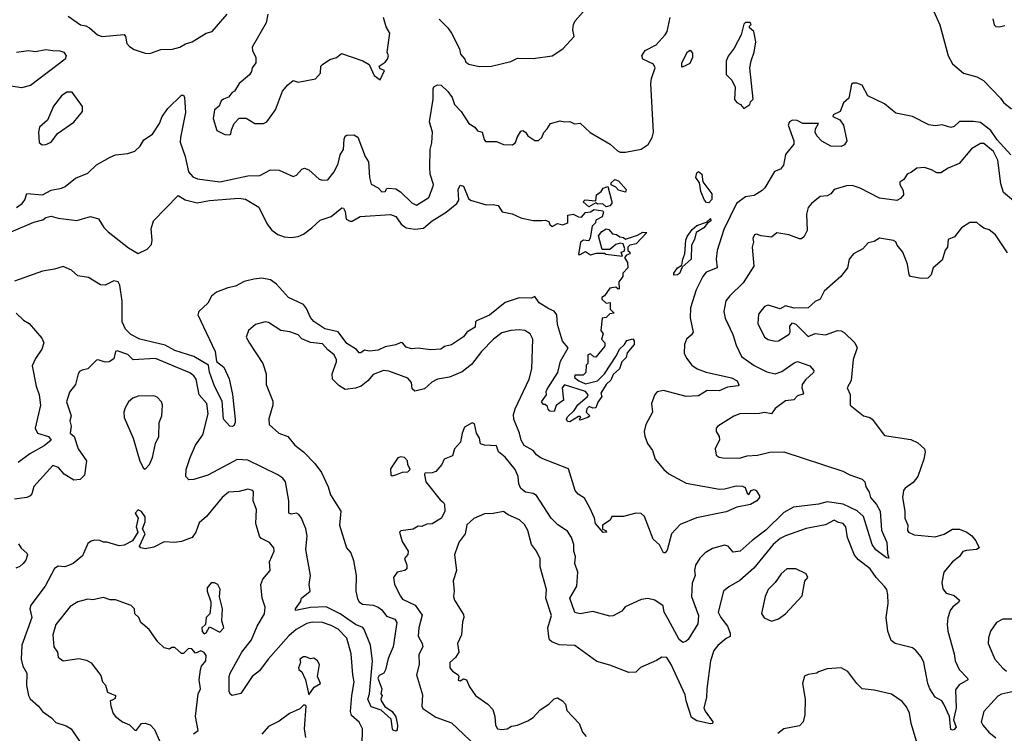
# Model space of a CAD drawing. Extents: x 1839239 to 1929705, y 762242 to 910352.
# Tile 262 of 429: x 1907604 to 1913263, y 825598 to 829703. Entities that reach past the tile are written whole.
import ezdxf

# ---------------------------------------------------------------- set-up
doc = ezdxf.new("R2010")
doc.units = 0

msp = doc.modelspace()

# ---------------------------------------------------------------- linework, layer by layer
at = {"layer": '0CON10XD'}
for points in [[(1907882.8, 829722.8), (1907953.1, 829673.1), (1907985, 829667.5), (1908005.7, 829655.7), (1908051.2, 829615), (1908077.5, 829605), (1908205, 829616.9), (1908213.1, 829605), (1908219.2, 829565), (1908235, 829547.5), (1908261.7, 829531.7), (1908325, 829510.8), (1908352.1, 829507.9)], [(1908352.1, 829507.9), (1908415, 829531.9), (1908483, 829533), (1908525, 829544), (1908556.9, 829563.1), (1908595, 829574.4), (1908675, 829624.4), (1908710, 829635), (1908796.1, 829733.9)], [(1909029.4, 829735), (1909020, 829685), (1908940.4, 829545), (1908941.8, 829525), (1908961.9, 829485), (1908962, 829455), (1908940, 829425), (1908936.7, 829405), (1908924, 829385), (1908865.7, 829335), (1908838, 829292), (1908825, 829284), (1908805, 829256.2), (1908775, 829246), (1908762.5, 829235), (1908750, 829205), (1908724, 829185), (1908716.2, 829135), (1908737.5, 829065), (1908782.7, 829042.7), (1908809.3, 829040.7), (1908817.5, 829045), (1908820.7, 829069.3), (1908836.2, 829105), (1908865, 829136), (1908905.7, 829135.7), (1908956.2, 829106.2), (1909004.6, 829105.4), (1909024.2, 829115), (1909075.2, 829184.8), (1909115, 829291.2), (1909145, 829328.8), (1909175, 829353.3), (1909205, 829344), (1909305, 829362), (1909333.1, 829395), (1909335.8, 829435), (1909344.2, 829445), (1909386.2, 829473.8), (1909425, 829485.5), (1909452.7, 829507.3), (1909575.6, 829465.6), (1909612.5, 829445), (1909641.7, 829381.7), (1909675, 829357.5), (1909700, 829410), (1909675, 829420), (1909670, 829435), (1909705, 829457.5), (1909718.8, 829475), (1909722.9, 829495), (1909716.9, 829515), (1909730.6, 829625), (1909711.2, 829661.2), (1909695.8, 829715)], [(1909793.4, 828713.4), (1909858.5, 828648.5), (1909885, 828635.5), (1909955, 828679.2), (1909980, 828745), (1909982, 828755), (1909963.6, 828813.6), (1909961.8, 828851.8), (1909963.3, 828956.7), (1909973.4, 828995), (1909975.9, 829055.9), (1909958.9, 829115), (1909979.6, 829245), (1909980, 829305), (1909985, 829316), (1910005, 829327.5), (1910026.2, 829325), (1910065, 829289.4), (1910089.4, 829255), (1910102.5, 829215), (1910140.6, 829175), (1910184.6, 829104.6), (1910220, 829085), (1910235, 829064), (1910262.5, 829055), (1910272.7, 829012.7), (1910281.7, 829001.7), (1910345, 829001.2), (1910385, 828983.8), (1910437, 828983), (1910453.8, 828996.2), (1910462.5, 829025), (1910485, 829061.2), (1910495, 829065.8), (1910512, 829055), (1910525, 829033.8), (1910565, 829008.6), (1910585, 829008.6), (1910605.8, 829025), (1910615.8, 829054.2), (1910636, 829074), (1910653.8, 829105), (1910711.2, 829121.2), (1910735, 829114.2), (1910765, 829116.2), (1910792.7, 829102.7), (1910825, 829107.5), (1910883.4, 829053.4), (1910997.4, 828987.4), (1911038.9, 828948.9), (1911055, 828941.2), (1911085, 828941.1), (1911175, 828958.5), (1911216, 828984), (1911239.1, 829025), (1911247.2, 829055), (1911231.8, 829335), (1911234.5, 829365), (1911255.5, 829425.5), (1911246.2, 829446.2), (1911184.6, 829474.6), (1911180, 829495), (1911198.8, 829525), (1911262, 829558), (1911314.6, 829615), (1911324.7, 829635.3), (1911342.6, 829715)], [(1910015.5, 829705), (1910065.2, 829655.2), (1910085.7, 829625.7), (1910132.1, 829535), (1910137.3, 829505), (1910162.5, 829475), (1910168.3, 829458.3), (1910185, 829447.5), (1910244.2, 829434.2), (1910315.4, 829434.6), (1910427.4, 829462.6), (1910465, 829481.5), (1910555, 829480), (1910665, 829494.2), (1910725, 829535.8), (1910790, 829605), (1910782.7, 829645), (1910787.8, 829675), (1910796.9, 829695), (1910841.7, 829748.3)], [(1912855, 829753.3), (1912892.4, 829672.4), (1912939.6, 829495), (1912965, 829448.9), (1913027.8, 829395), (1913105, 829373.9), (1913142.4, 829352.4), (1913241.6, 829251.6), (1913260.8, 829225), (1913305, 829190.5)], [(1913197.3, 829707.3), (1913205, 829672.5), (1913215, 829663.3), (1913235, 829661.2), (1913265, 829668.8)], [(1911765, 829192.5), (1911800, 829215), (1911805, 829230), (1911820, 829245), (1911801.1, 829425), (1911807.1, 829465), (1911826, 829515), (1911834.4, 829575), (1911823.8, 829633.8), (1911797.5, 829655), (1911797.5, 829665), (1911807.5, 829675), (1911803, 829687), (1911775, 829686.2), (1911765, 829677.5), (1911751.2, 829615), (1911710.9, 829539.1), (1911675, 829493.3), (1911664.1, 829464.1), (1911665, 829387.5), (1911696, 829355), (1911716, 829315), (1911712.7, 829242.7), (1911725, 829226.7), (1911747.5, 829215), (1911765, 829192.5)], [(1907585, 829515.5), (1907655, 829524.7), (1907695, 829520), (1907755, 829530.9), (1907795.5, 829524.5), (1907835, 829523.3), (1907858.8, 829515), (1907871.9, 829495), (1907865.6, 829475), (1907666, 829324), (1907615, 829310.5), (1907555, 829319.6)], [(1911409.5, 829429.5), (1911409.6, 829455), (1911443, 829517), (1911456.9, 829526.9), (1911470.8, 829510.8), (1911471.6, 829485), (1911455, 829449.7), (1911425, 829434.5), (1911409.5, 829429.5)], [(1913301.2, 828925), (1913221.2, 829011.2), (1913185.1, 829065.1), (1913125, 829110.5), (1913085, 829116.8), (1913005, 829117.2), (1912975, 829088.8), (1912955, 829083.1), (1912905, 829096.9), (1912865, 829092.9), (1912828.7, 829098.7), (1912735, 829145.7), (1912640, 829165), (1912575, 829218.1), (1912478, 829265), (1912445, 829326), (1912415, 829338.1), (1912395, 829337.8), (1912385, 829330.8), (1912368.4, 829251.6), (1912338.1, 829225), (1912318.6, 829175), (1912278.8, 829155), (1912277.5, 829145), (1912317.5, 829127.5), (1912339.1, 829095), (1912357.1, 829005), (1912345, 828982.2), (1912325, 828973.8), (1912265, 828974.2), (1912214.8, 829004.8), (1912184.8, 829034.8), (1912175.9, 829055), (1912178.5, 829075), (1912195.8, 829105.8), (1912105, 829105.6), (1912072.4, 829122.4), (1912045.6, 829124.4), (1912028.8, 829115), (1912020, 829095), (1912052.9, 829005), (1912054, 828986), (1912005, 828928), (1911993.8, 828865), (1911977.2, 828842.8), (1911941.2, 828828.8), (1911885.6, 828735), (1911870.7, 828719.3), (1911825, 828692.3), (1911775, 828683.1), (1911724.4, 828645), (1911650.9, 828495), (1911611.8, 828375), (1911606.2, 828325), (1911613.1, 828275), (1911549.5, 828250.5), (1911530.4, 828225), (1911492, 828148), (1911458.4, 828045), (1911458.1, 827988.1), (1911474.4, 827905), (1911465, 827889.2), (1911436, 827865), (1911424.4, 827835), (1911423.1, 827785), (1911435.7, 827755), (1911467.5, 827715), (1911498, 827695), (1911548.8, 827675), (1911695, 827642.7), (1911727.1, 827625), (1911738, 827602), (1911733.6, 827596.4), (1911671.7, 827588.3), (1911625, 827568.5), (1911555, 827570.5), (1911505, 827540), (1911435, 827536.1), (1911305, 827569.4), (1911268.6, 827561.4), (1911255, 827546.7), (1911234.3, 827495.7), (1911240.6, 827445), (1911202.9, 827375), (1911192.9, 827335), (1911196.9, 827306.9), (1911212.9, 827265), (1911240.8, 827225), (1911255.7, 827175), (1911305.6, 827115), (1911335, 827090), (1911435, 827036.7), (1911626.8, 827003.2), (1911655, 827004.4), (1911721.7, 827021.7), (1911758.8, 827018.8), (1911773, 827013), (1911785, 826980), (1911795, 826972.5), (1911807.5, 826995), (1911825, 827000), (1911837.5, 826995), (1911856.7, 826965), (1911856, 826955), (1911840, 826935), (1911805, 826913.5), (1911725, 826899.4), (1911665, 826872.5), (1911493.1, 826836.9), (1911400.6, 826799.4), (1911349.2, 826745), (1911325, 826652.5), (1911313, 826637), (1911305, 826636.7), (1911281.4, 826681.4), (1911244.6, 826714.6), (1911195.6, 826845), (1911175, 826862.5), (1911145, 826864.2), (1911075, 826845.5), (1911007.5, 826845), (1910996.7, 826825), (1910953.8, 826795), (1910953, 826773), (1910972.5, 826765), (1910977.5, 826755), (1910957, 826753), (1910913.6, 826805), (1910908, 826835), (1910881.5, 826895), (1910850.8, 826950.8), (1910813.2, 826973.2), (1910796.7, 826995), (1910758.9, 827118.9), (1910601.4, 827181.4), (1910575, 827200), (1910555.3, 827225.3), (1910504, 827254), (1910485.3, 827285), (1910476.2, 827325), (1910444.7, 827405), (1910442.1, 827432.1), (1910451.2, 827465), (1910532.5, 827635), (1910548.2, 827695), (1910553.5, 827865), (1910538.6, 827895), (1910506.7, 827915), (1910475, 827917.9), (1910427.5, 827915), (1910375, 827901.8), (1910326.7, 827865), (1910258.7, 827795), (1910201.3, 827718.7), (1910147.7, 827677.7), (1910075, 827646.9), (1910005, 827635.5), (1909972, 827618), (1909931.2, 827578.8), (1909875.8, 827565.8), (1909859.7, 827579.7), (1909855, 827616.2), (1909835, 827641.2), (1909725, 827681.9), (1909695, 827685.6), (1909635, 827662.5), (1909605.4, 827624.6), (1909565.9, 827594.1), (1909535, 827583.9), (1909475, 827576.2), (1909438.5, 827598.5), (1909401.9, 827635), (1909400.4, 827665), (1909425.4, 827734.6), (1909424.2, 827745.8), (1909411.9, 827775), (1909374.5, 827804.5), (1909345, 827839.2), (1909275, 827845.7), (1909225, 827866.7), (1909205, 827890), (1909157, 827907), (1909105, 827915.8), (1909035, 827961.2), (1909015, 827964.2), (1908960.3, 827949.7), (1908918.8, 827915), (1908906.4, 827876.4), (1908925, 827842.5), (1909001.2, 827725), (1909020, 827665), (1909020, 827605), (1909058.5, 827508.5), (1909058.9, 827485), (1909036.8, 827406.8), (1909038.5, 827375), (1909094.3, 827324.3), (1909145, 827305.5), (1909185.5, 827255), (1909235, 827216.4), (1909300.5, 827150.5), (1909338.2, 827098.2), (1909376.8, 827015), (1909390, 826970), (1909450, 826875), (1909442.8, 826795), (1909482.8, 826665), (1909507, 826637), (1909522.9, 826592.9), (1909538.1, 826505), (1909535.4, 826415), (1909545, 826371.4), (1909555.4, 826355), (1909575, 826341.2), (1909635.7, 826335.7), (1909664.1, 826324.1), (1909685, 826307.8), (1909711.8, 826271.8), (1909760.6, 826255), (1909772.3, 826235), (1909749.7, 826095), (1909721.9, 826028.1), (1909706.7, 825963.3), (1909696.1, 825943.9), (1909670, 825930), (1909662, 825915), (1909685.8, 825855), (1909680, 825825), (1909687.5, 825815), (1909678.8, 825795), (1909682, 825785), (1909702.5, 825752.5), (1909744.4, 825724.4), (1909765, 825692.5), (1909776.2, 825645), (1909774, 825616), (1909765, 825611.4), (1909751.2, 825615), (1909746, 825625), (1909738.9, 825678.9), (1909681.3, 825731.3), (1909625, 825751.1), (1909605, 825793.8), (1909614.5, 825825.5), (1909632, 826015), (1909620.6, 826105), (1909584.5, 826194.5), (1909576.4, 826206.4), (1909535, 826223.3), (1909446, 826286), (1909365, 826325.2), (1909275, 826321.1), (1909190, 826305), (1909188.8, 826315), (1909217.5, 826355), (1909224.2, 826375), (1909273.3, 826415), (1909268.5, 826455), (1909276.1, 826505), (1909248.2, 826655), (1909256.2, 826735), (1909249.4, 826775), (1909224.5, 826835), (1909207.7, 826857.7), (1909195, 826863.5), (1909165, 826859.4), (1909151.9, 826865), (1909151, 826935), (1909131.8, 827045), (1909116.2, 827065), (1909088.5, 827085), (1908915, 827169.5), (1908855, 827172.6), (1908804, 827146), (1908685, 827082.9), (1908605, 827058.5), (1908577, 827057), (1908560, 827075), (1908561.2, 827115), (1908583.8, 827185), (1908614, 827256), (1908657.5, 827315), (1908688.1, 827435), (1908679.6, 827495), (1908635.3, 827545.3), (1908619.1, 827635), (1908605.2, 827655.2), (1908582.2, 827672.2), (1908385, 827754.4), (1908255.6, 827745.6), (1908225, 827776.4), (1908165, 827798.5), (1908154, 827795), (1908145, 827752.5), (1908117.5, 827735), (1908095, 827732.9), (1908055, 827746.4), (1908045, 827743.5), (1907995, 827694.3), (1907962.5, 827687.5), (1907948.3, 827678.3), (1907940, 827665), (1907925.8, 827605), (1907890.5, 827559.5), (1907873.8, 827505), (1907900, 827425), (1907892.9, 827395), (1907900, 827365), (1907894.4, 827325), (1907916.9, 827305), (1907940, 827235), (1907988.9, 827165), (1907977, 827083), (1907952.4, 827057.6), (1907915, 827053.8), (1907858.9, 827088.9), (1907827.4, 827127.4), (1907795, 827138.5), (1907685, 827018), (1907674.2, 826975.8), (1907665, 826963.8), (1907645.6, 826954.4), (1907575, 826944.3)], [(1907585, 828622.9), (1907618.9, 828645), (1907634.2, 828665.8), (1907645, 828702.3), (1907735, 828694.6), (1907785, 828722.5), (1907845, 828733.5), (1907866.5, 828743.5), (1907925, 828790.9), (1907995, 828819.5), (1908045, 828867.1), (1908125, 828911.2), (1908155, 828926), (1908225, 828933.8), (1908265, 828946.2), (1908296.2, 828975), (1908318.6, 829011.4), (1908366.9, 829045), (1908408.1, 829105), (1908423.9, 829146.1), (1908455, 829192), (1908535, 829269.2), (1908545, 829268.8), (1908551.4, 829255), (1908557.8, 829167.8), (1908527.8, 829025), (1908527.3, 828997.3), (1908555.3, 828915.3), (1908575, 828827.1), (1908599.7, 828799.7), (1908626.4, 828786.3), (1908755, 828769.3), (1908915, 828803.9), (1908985, 828806.5), (1909045, 828838.1), (1909095, 828836.7), (1909175, 828800), (1909195, 828808.8), (1909225, 828842), (1909241.2, 828848.8), (1909265, 828839.4), (1909325, 828785.5), (1909345, 828779.2), (1909375, 828781.8), (1909412.3, 828827.7), (1909435.3, 828874.7), (1909446.9, 828925), (1909465.7, 828955), (1909468.6, 829015), (1909475, 829033.3), (1909485, 829038.6), (1909525, 829039.4), (1909546.8, 829026.8), (1909590.6, 828915), (1909609.6, 828885), (1909614.7, 828794.7), (1909625, 828756), (1909665, 828736.2), (1909685, 828711.8), (1909705, 828714.5), (1909715, 828731.2), (1909725, 828734.3), (1909765, 828729.6), (1909793.4, 828713.4)], [(1907733.6, 828983.6), (1907755, 828983.8), (1907785, 828997.5), (1907822.3, 829047.7), (1907916.2, 829113.8), (1907964.4, 829175), (1907965, 829203.3), (1907905, 829286.2), (1907875, 829285.7), (1907844.2, 829265), (1907798.6, 829205), (1907763.8, 829125), (1907718.5, 829085), (1907711.4, 829055), (1907716.1, 828996.1), (1907733.6, 828983.6)], [(1913362, 828622), (1913258.4, 828708.4), (1913242.3, 828757.7), (1913224.7, 828895), (1913200.9, 828945), (1913145, 828990), (1913125, 828991.1), (1913075, 828960.6), (1913003.8, 828876.2), (1912940.5, 828849.5), (1912898.8, 828821.2), (1912875, 828820.9), (1912845, 828838.9), (1912805, 828851.5), (1912760.5, 828849.5), (1912730, 828825), (1912703.8, 828815), (1912685, 828783.8), (1912661.4, 828768.6), (1912663.1, 828755), (1912681.1, 828721.1), (1912683.9, 828695), (1912666.7, 828673.3), (1912645, 828661.9), (1912545, 828675.6), (1912435, 828734.5), (1912388.6, 828748.6), (1912355, 828747.1), (1912285, 828725.6), (1912265, 828701.2), (1912245, 828688.8), (1912204.5, 828685.5), (1912153.8, 828645), (1912135, 828622.5), (1912126.4, 828583.6), (1912130.3, 828489.7), (1912112.5, 828455), (1912097.4, 828442.6), (1912085, 828442.2), (1912024.4, 828465.6), (1911955, 828476.7), (1911925, 828452), (1911865, 828458.6), (1911838.5, 828468.5), (1911828, 828465), (1911817.8, 828445), (1911822, 828425), (1911814.4, 828395), (1911822.7, 828285), (1911761.7, 828188.3), (1911685.7, 828115), (1911662.9, 828085), (1911650, 828025), (1911657.8, 827985), (1911702.6, 827892.6), (1911721.1, 827831.1), (1911751.5, 827765), (1911825, 827714.6), (1911897.4, 827677.4), (1911945.5, 827665.5), (1911985, 827678.8), (1912055, 827729.1), (1912075, 827736.2), (1912145, 827711.2), (1912168.5, 827685), (1912165.9, 827674.1), (1912119.3, 827630.7), (1912101.8, 827605), (1912098.8, 827585), (1912109.5, 827555), (1912105, 827548.6), (1912075, 827538.5), (1912053.6, 827516.4), (1912005, 827510), (1911945, 827466.9), (1911925, 827435.7), (1911885, 827442.5), (1911855, 827436.8), (1911743.6, 827436.4), (1911707.6, 827422.4), (1911615.7, 827364.3), (1911607.5, 827352.5), (1911606.9, 827335), (1911623.8, 827305), (1911626.4, 827286.4), (1911601.2, 827235), (1911607.1, 827197.1), (1911625, 827185.6), (1911645, 827183.1), (1911741.3, 827181.3), (1911785, 827193.9), (1911845, 827197.5), (1911915, 827214.5), (1911995, 827217.1), (1912335.3, 827105.3), (1912375, 827084.5), (1912445, 827060.5), (1912461.1, 827045), (1912466.4, 827015), (1912485.2, 826985.2), (1912494.3, 826954.3), (1912528.3, 826915), (1912550.2, 826875), (1912556.7, 826766.7), (1912586.7, 826695), (1912591.7, 826631.7), (1912600, 826605), (1912585, 826606.7), (1912525, 826653.9), (1912503.5, 826683.5), (1912454.1, 826845), (1912418.1, 826878.1), (1912336.6, 826916.6), (1912245, 826929.3), (1912195, 826917), (1912051.9, 826898.1), (1911995, 826868.2), (1911892.5, 826767.5), (1911812.9, 826707.1), (1911744.5, 826645.5), (1911705, 826640.8), (1911675, 826674), (1911655, 826680), (1911585, 826660.6), (1911542.8, 826637.2), (1911512.9, 826605), (1911487.5, 826565), (1911482.5, 826535), (1911486.2, 826505), (1911468.5, 826461.5), (1911464.6, 826385.4), (1911505.9, 826275), (1911501.1, 826228.9), (1911445, 826138.6), (1911433.4, 826126.6), (1911415, 826121.4), (1911395, 826137.1), (1911330.7, 826255), (1911308.2, 826295), (1911301.3, 826331.3), (1911255, 826363.8), (1911215, 826374), (1911175, 826368), (1911105, 826336.2), (1911084.3, 826325.7), (1911065, 826300), (1911015, 826274.2), (1910995, 826272.9), (1910898.3, 826298.3), (1910825, 826285.5), (1910795, 826292.2), (1910765.5, 826375), (1910805.7, 826445), (1910811.4, 826525), (1910794.3, 826575), (1910798.2, 826615), (1910789.2, 826645), (1910789.1, 826685), (1910774.5, 826725), (1910751.7, 826761.7), (1910696.6, 826796.6), (1910657.8, 826835), (1910575, 826965.7), (1910555, 826977.8), (1910511.2, 826985), (1910485, 827005.8), (1910472.7, 827032.7), (1910469, 827075), (1910451.5, 827115), (1910395, 827185.7)], [(1911565, 828650), (1911552, 828652), (1911539.5, 828665), (1911519, 828715), (1911511.1, 828765), (1911489.1, 828795), (1911495, 828822), (1911505, 828829.4), (1911523.8, 828815), (1911529.3, 828769.3), (1911581.1, 828701.1), (1911582.4, 828667.6), (1911565, 828650)], [(1907555, 828482), (1907685, 828537.8), (1907737.8, 828552.2), (1907755, 828565.6), (1907785, 828572.9), (1907825, 828561.2), (1907933.1, 828546.9), (1908010.7, 828570.7), (1908056.4, 828556.4), (1908087.4, 828507.4), (1908111.9, 828481.9), (1908229.6, 828389.6), (1908285, 828358.5), (1908336.5, 828383.5), (1908360.9, 828409.1), (1908365.7, 828434.3), (1908359.6, 828500.4), (1908372.3, 828545), (1908515, 828690.6), (1908555, 828666.5), (1908625, 828648.6), (1908695, 828663.5), (1908864.1, 828675.9), (1908901.1, 828671.1), (1908978.6, 828625), (1909026.2, 828526.2), (1909052.7, 828492.7), (1909087.3, 828467.3), (1909123.9, 828453.9), (1909165, 828449.2), (1909205, 828456.1), (1909235, 828469.3), (1909283.9, 828506.1), (1909331.1, 828548.9), (1909395, 828571.1), (1909455, 828620), (1909465, 828618), (1909475, 828598.8), (1909480.8, 828555), (1909503.4, 828543.4), (1909515, 828543.1), (1909560.3, 828569.7), (1909735, 828582.5), (1909765, 828570.9), (1909795.7, 828525.7), (1909825, 828504.6), (1909875, 828497.5), (1909925, 828503.8), (1909975, 828546.4), (1910054.8, 828595.2), (1910116.9, 828645), (1910127.8, 828665), (1910123.8, 828726.2), (1910135, 828750), (1910155.7, 828745), (1910184.3, 828675), (1910195, 828664.2), (1910285, 828638.1), (1910325, 828640.5), (1910354.4, 828634.4), (1910377, 828597), (1910435, 828586.9), (1910485, 828563.9), (1910555, 828548.1), (1910605, 828548), (1910625, 828550), (1910645, 828542.5), (1910651.2, 828525), (1910665, 828513.8), (1910695, 828531.2), (1910725, 828523.3), (1910748.3, 828531.7), (1910753.6, 828536.4), (1910755, 828578), (1910785, 828583.8), (1910815, 828568), (1910832.5, 828567.5), (1910855, 828593.3), (1910885, 828596.7), (1910905, 828610), (1910955, 828602.5), (1910960, 828595), (1910951.2, 828568.8), (1910915, 828550), (1910912.5, 828535), (1910893.8, 828515), (1910883, 828447), (1910875, 828430), (1910845, 828433.8), (1910826.4, 828423.6), (1910815, 828352.5), (1910825, 828352.5), (1910855, 828370), (1910885, 828350), (1910919.3, 828359.3), (1910965, 828360), (1910973.3, 828353.3), (1911068.3, 828341.7), (1911060, 828365), (1911078.3, 828371.7), (1911082.5, 828385), (1911072.5, 828412.5), (1911055, 828417.5), (1911030.5, 828409.5), (1910995, 828380), (1910951.7, 828381.7), (1910930.7, 828459.3), (1910950, 828485), (1910975, 828500), (1910990, 828495), (1911011.7, 828471.7), (1911035, 828466.7), (1911053, 828453), (1911075, 828450), (1911085, 828440), (1911155, 828462.5), (1911185, 828480), (1911208.3, 828478.3), (1911146.4, 828413.6), (1911110, 828405), (1911100, 828395), (1911100, 828375), (1911110, 828365), (1911110, 828355), (1911091.7, 828348.3), (1911080, 828335), (1911097, 828307), (1911100, 828275), (1911070, 828245), (1911070, 828225), (1911046.7, 828195), (1911050, 828155), (1911043, 828153), (1911030, 828165)], [(1911085, 828710), (1911045, 828722.5), (1911030, 828740), (1911002.5, 828752.5), (1911002.5, 828765), (1911025, 828782.5), (1911045, 828776.7), (1911090, 828725), (1911085, 828710)], [(1910975, 828626.2), (1910955, 828643.3), (1910925, 828642.5), (1910915, 828650), (1910875, 828626.7), (1910842.5, 828655), (1910853.8, 828666.2), (1910915, 828660), (1910920, 828695), (1910946.4, 828713.6), (1910957, 828733), (1910985, 828742.5), (1911007.5, 828655), (1911007.5, 828645), (1910995, 828631.2), (1910975, 828626.2)], [(1911363.9, 828233.9), (1911363.8, 828243.8), (1911384.1, 828275.9), (1911410, 828290), (1911414.6, 828325), (1911426.7, 828355), (1911432.7, 828435), (1911440, 828455), (1911468.1, 828495), (1911495, 828519.4), (1911551.2, 828538.8), (1911575, 828558.8), (1911575.4, 828545), (1911557, 828533), (1911536.9, 828505), (1911491.4, 828478.6), (1911481.5, 828438.5), (1911464.5, 828405), (1911463.5, 828325), (1911410.5, 828279.5), (1911396.5, 828243.5), (1911385, 828234.3), (1911363.9, 828233.9)], [(1913280.8, 828360.8), (1913211.2, 828465), (1913175, 828494.2), (1913145, 828504.3), (1913121.7, 828521.7), (1913105, 828536.2), (1913065, 828536.7), (1913016.7, 828505), (1912975.6, 828454.4), (1912940.8, 828439.2), (1912936, 828395), (1912923, 828377), (1912905, 828320), (1912854.2, 828275.8), (1912843.1, 828235), (1912824, 828216), (1912785, 828214.2), (1912724.5, 828225), (1912715.3, 828235), (1912707.3, 828297.3), (1912680, 828365), (1912647.5, 828405), (1912640, 828425), (1912625, 828432.5), (1912545, 828445.6), (1912515, 828427.5), (1912480, 828420), (1912448.8, 828385), (1912396.2, 828355), (1912372, 828325), (1912361.4, 828275), (1912323.8, 828225), (1912228, 828142), (1912204.2, 828095.8), (1912175, 828081.2), (1912135, 828046), (1912055, 828042.9), (1912005, 828056.2), (1911975, 828040), (1911905, 828060), (1911885, 828052.9)], [(1911030, 828165), (1910995, 828157.5), (1910965.9, 828114.1), (1910950, 828105), (1910950, 828095), (1910975, 828072.5), (1910996.7, 828076.7), (1910997.5, 828037.5), (1911020, 828015), (1910995, 828010), (1910975, 827990), (1910952.5, 827985), (1910943.3, 827915), (1910957.5, 827895), (1910947.5, 827865), (1910967.5, 827845), (1910967.5, 827825), (1910915, 827762.5), (1910903, 827763), (1910885, 827780), (1910870, 827775), (1910870, 827725), (1910860, 827715), (1910857, 827673), (1910841.7, 827658.3), (1910795, 827657.5), (1910793.3, 827645), (1910816.7, 827625), (1910855, 827608), (1910925, 827625.8), (1910964.2, 827665), (1911035, 827772), (1911051.6, 827808.4), (1911080.6, 827835), (1911093.2, 827856.8), (1911128, 827868), (1911136.1, 827856.1), (1911135.7, 827835), (1911095, 827785.8), (1911089.6, 827760.4), (1911064.2, 827735), (1911052, 827695), (1911015, 827661.2), (1911000.6, 827629.4), (1910975, 827604.2), (1910943.8, 827555), (1910950, 827535), (1910926.4, 827503.6), (1910915, 827470), (1910898.3, 827468.3), (1910877, 827477), (1910863.3, 827465), (1910860, 827445), (1910880, 827425), (1910870, 827415), (1910825, 827400), (1910820, 827405), (1910830, 827415), (1910825, 827420), (1910815, 827420), (1910765, 827390), (1910752.1, 827392.1), (1910745.8, 827405), (1910751.5, 827418.5), (1910791.2, 827455), (1910811.7, 827488.3), (1910868, 827535), (1910871.2, 827545), (1910855, 827563.3), (1910735, 827602.5), (1910722.5, 827585), (1910730, 827515), (1910687, 827483), (1910675, 827450), (1910651.7, 827451.7), (1910641.7, 827461.7), (1910638.3, 827478.3), (1910625, 827490), (1910615, 827490), (1910602.5, 827505), (1910632.5, 827545), (1910630, 827565), (1910635, 827577.5), (1910697.5, 827672.5), (1910712.1, 827737.9), (1910756.7, 827815), (1910724.4, 827854.4), (1910695, 827950), (1910691.2, 828005), (1910676.4, 828026.4), (1910645, 828038.8), (1910588.8, 828075), (1910565, 828110), (1910545, 828100.8), (1910475, 828103.3), (1910394.5, 828075.5), (1910305, 828003.1), (1910229.5, 827970.5), (1910224, 827965), (1910221.2, 827935), (1910173.8, 827906.2), (1910155, 827878.8), (1910085, 827833.3), (1910046.4, 827823.6), (1910025, 827807.5), (1909965.8, 827804.2), (1909895, 827814.2), (1909855, 827810), (1909825, 827820), (1909803.8, 827843.8), (1909795, 827845.7), (1909765, 827832.9), (1909705, 827820.6), (1909665, 827802.1), (1909615, 827796.9), (1909585, 827801.8), (1909565, 827786), (1909555, 827786.2), (1909539.2, 827805), (1909485, 827840.5), (1909435, 827907.2), (1909357.1, 827925), (1909295, 827965.8), (1909275, 827988.9), (1909252, 828042), (1909235, 828064.1), (1909149.2, 828105), (1909080.9, 828180.9), (1909045, 828206.8), (1908995.7, 828215.7), (1908949, 828211), (1908893.4, 828196.6), (1908845, 828170.3), (1908801.1, 828161.1), (1908735, 828135.4), (1908706.6, 828113.4), (1908685, 828071.5), (1908633.3, 828025), (1908628.8, 828005), (1908728.2, 827795), (1908735.8, 827735.8), (1908777.1, 827705), (1908807.3, 827637.3), (1908827.6, 827547.6), (1908843.1, 827405), (1908843.2, 827385), (1908835, 827367.5), (1908825, 827362.2), (1908812.2, 827365), (1908774.8, 827404.8), (1908768.8, 827508.8), (1908724.7, 827595), (1908695.3, 827675), (1908689.2, 827715), (1908604.8, 827764.8), (1908495, 827800), (1908440, 827830), (1908294.4, 827865), (1908242.5, 827892.5), (1908211.9, 827921.9), (1908193.2, 827965), (1908193.7, 828083.7), (1908180, 828175), (1908170, 828195), (1908145, 828201.2), (1908095, 828176.2), (1908067.7, 828177.7), (1907999.4, 828219.4), (1907938.8, 828228.8), (1907902.1, 828262.1), (1907855, 828284), (1907805, 828268), (1907735.8, 828255.8), (1907575, 828199.6)], [(1907583.9, 828013.9), (1907626.9, 827975), (1907659.5, 827955), (1907731.4, 827871.4), (1907743.8, 827843.8), (1907731.5, 827808.5), (1907695, 827754.5), (1907675, 827712.5), (1907698.8, 827595), (1907716.2, 827545), (1907722.9, 827485), (1907693, 827353), (1907707.5, 827325), (1907769.2, 827305), (1907785.3, 827284.7), (1907745, 827251.8), (1907661.8, 827205), (1907595, 827155.3)], [(1911885, 828052.9), (1911850.6, 828009.4), (1911845.5, 827955), (1911885, 827876.2), (1911905, 827862.9), (1911945, 827853.5), (1911965, 827856.5), (1912026.7, 827893.3), (1912031.8, 827905), (1912030.9, 827939.2), (1912045, 827958.6), (1912065, 827951.5), (1912135, 827880), (1912175, 827897.1), (1912235, 827890.4), (1912305, 827914.6), (1912325, 827913.6), (1912343.3, 827903.3), (1912403.4, 827843.4), (1912416.2, 827815), (1912395, 827747.5), (1912383, 827627), (1912360, 827585), (1912377.7, 827547.7), (1912376.2, 827485), (1912454, 827425), (1912490, 827415), (1912504, 827405), (1912575, 827311.2), (1912725, 827287.8), (1912765, 827268.6), (1912804.3, 827234.3), (1912807.1, 827215), (1912800.6, 827175), (1912765, 827076.2), (1912738.5, 827041.5), (1912692.1, 827007.9), (1912684.2, 826995), (1912677.5, 826955), (1912690.5, 826875), (1912690.5, 826835), (1912708.9, 826795), (1912707.3, 826765), (1912712.2, 826755), (1912745, 826740.6), (1912865, 826728.8), (1912917.3, 826742.7), (1912965, 826772.9), (1913005, 826772.2), (1913048, 826755), (1913075.7, 826735), (1913099.4, 826705), (1913117.5, 826665), (1913102.5, 826655), (1913045, 826650.4), (1913025, 826643.1), (1913005.2, 826614.7), (1912965.2, 826584.8), (1912914.3, 826525), (1912903.6, 826465), (1912908.7, 826428.7), (1912928, 826405), (1912975, 826391.8), (1913004.4, 826365), (1913000, 826350), (1912966.9, 826325), (1912952.2, 826305), (1912938.3, 826261.7), (1912934.7, 826225), (1912938.5, 826185), (1912974.4, 826055), (1912979.4, 826015), (1913003.1, 825965), (1913051.2, 825915), (1913053.8, 825905), (1913002.5, 825877.5), (1912981.8, 825848.2), (1912985.2, 825745), (1912970, 825675), (1912985.5, 825634.5), (1912975, 825620), (1912965, 825616.2), (1912955, 825621.2), (1912947.5, 825695), (1912915, 825766.7), (1912903.3, 825785), (1912865, 825806), (1912835, 825854.2), (1912823.6, 825885), (1912800.5, 826005), (1912785, 826037.8), (1912755.2, 826075.2), (1912735, 826089.6), (1912635, 826115.8), (1912612.1, 826132.1), (1912592.5, 826185), (1912584.5, 826265), (1912595.4, 826345), (1912592.5, 826395), (1912588.1, 826425), (1912575, 826442), (1912526.7, 826495), (1912491.8, 826545), (1912425, 826596.9), (1912402.1, 826622.1), (1912361.1, 826725), (1912351.5, 826785), (1912335.8, 826805.8), (1912310.2, 826810.2), (1912285, 826824.3), (1912235, 826798), (1912125, 826777.1), (1912005, 826734.2), (1911975, 826718.4), (1911934.7, 826685), (1911822.7, 826547.3), (1911742, 826478), (1911679.1, 826440.8), (1911649.1, 826415), (1911618.9, 826295), (1911633.1, 826265), (1911672.9, 826215), (1911686.8, 826175), (1911687.5, 826155), (1911665, 826143.8), (1911616.9, 826103.1), (1911593.3, 826075), (1911573.8, 826015), (1911553.1, 825855), (1911552.2, 825805), (1911535.7, 825745), (1911542.9, 825725), (1911587.5, 825665), (1911585.9, 825654.1), (1911575, 825652.5), (1911495, 825669.2), (1911465, 825690), (1911433.5, 825785), (1911429, 825819), (1911348.9, 825995), (1911323.7, 826033.7), (1911295, 826035.6), (1911263.8, 826016.2), (1911172.3, 825977.7), (1911145, 825950.8), (1911105, 825947.5), (1910995, 825991.2), (1910921.7, 826011.7), (1910795, 826104.3), (1910705, 826107.5), (1910663.3, 826125), (1910649.2, 826135), (1910644.4, 826154.4), (1910638.6, 826205), (1910660.8, 826275), (1910628.2, 826375), (1910631.3, 826425), (1910595.4, 826555), (1910595, 826601.2), (1910574.4, 826645), (1910545.5, 826685), (1910525.4, 826765), (1910505, 826800), (1910476.7, 826826.7), (1910412, 826855), (1910384.3, 826874.3), (1910325, 826862.5), (1910275, 826861.1), (1910215, 826834.2), (1910173.2, 826796.8), (1910163.7, 826746.3), (1910130.4, 826699.6), (1910120.4, 826675), (1910103.3, 826625), (1910115.4, 826535), (1910095.3, 826475), (1910101.5, 826415), (1910097.9, 826385), (1910102.8, 826365), (1910155, 826281.2), (1910157.1, 826265), (1910148.6, 826238.6), (1910142.7, 826165), (1910120.8, 826115), (1910128, 826065), (1910109.2, 826035), (1910075.6, 826005), (1910077.1, 825975), (1910092, 825955), (1910124.3, 825934.3), (1910128.8, 825925), (1910125, 825903.3), (1910135, 825899.2), (1910155, 825912), (1910171.2, 825905), (1910190, 825865), (1910224, 825815), (1910295, 825765.8), (1910324.2, 825735), (1910335.7, 825695.7), (1910338, 825645), (1910350, 825625), (1910375, 825620), (1910405, 825624.4), (1910430.4, 825639.6), (1910465.4, 825644.6), (1910525, 825670), (1910555, 825690), (1910595, 825732.7), (1910645, 825765.5), (1910675, 825796.7), (1910695, 825801.5), (1910722.9, 825785), (1910740.6, 825765), (1910749.1, 825729.1), (1910820, 825655), (1910838.9, 825605), (1910860.1, 825580.1)], [(1908325, 827117.5), (1908351.2, 827145), (1908367.5, 827185), (1908384.3, 827265), (1908404.6, 827305.4), (1908405.8, 827385), (1908422, 827425), (1908424.3, 827485), (1908419.4, 827505), (1908395, 827531.9), (1908375, 827540), (1908285, 827537.5), (1908255, 827526), (1908230, 827505), (1908209.7, 827470.3), (1908202.5, 827445), (1908204.5, 827415), (1908257.3, 827295), (1908295, 827163.3), (1908315, 827122.5), (1908325, 827117.5)], [(1910395, 827185.7), (1910356.7, 827216.7), (1910345, 827252.5), (1910275, 827256), (1910253.4, 827263.4), (1910246.4, 827296.4), (1910228.8, 827325), (1910218.8, 827378.8), (1910205, 827383.3), (1910160.9, 827359.1), (1910146.4, 827323.6), (1910137.8, 827272.2), (1910102.9, 827235), (1910091.2, 827195), (1910044.5, 827175.5), (1910031.2, 827145), (1909996.7, 827105), (1909975, 827096.7), (1909933.3, 827095), (1909930, 827085), (1909937.5, 827045), (1910020.9, 826940.9), (1910040, 826925), (1910045.6, 826915), (1910047.8, 826875), (1910029.2, 826835), (1909975, 826802.7), (1909945, 826800.9), (1909915, 826788), (1909895, 826790), (1909865, 826772), (1909795, 826763.3), (1909786.7, 826755), (1909801.5, 826701.5), (1909837.5, 826645), (1909835, 826627.5), (1909815.9, 826604.1), (1909829.4, 826565), (1909830, 826545), (1909817.5, 826535), (1909774, 826526), (1909752.1, 826495), (1909757.3, 826455), (1909792.5, 826387.5), (1909805, 826369.4), (1909877.1, 826335), (1909917.5, 826277.5), (1909897.8, 826205), (1909893.8, 826156.2), (1909917.5, 826115), (1909920.6, 826095), (1909898.9, 826051.1), (1909900.4, 825995), (1909885.6, 825935), (1909920, 825820), (1909915.6, 825755), (1909920.6, 825740.6), (1909995, 825691.8), (1910085, 825659.5), (1910226.5, 825526.5)], [(1909745, 827080), (1909765, 827084), (1909805, 827100), (1909835, 827102.5), (1909848.8, 827115), (1909834.2, 827144.2), (1909832.9, 827165), (1909815, 827184.4), (1909795, 827187.8), (1909777, 827183), (1909735, 827120), (1909737.5, 827085), (1909745, 827080)], [(1909573.3, 825526.7), (1909574.7, 825625), (1909555, 825662.5), (1909511.5, 825701.5), (1909504.6, 825724.6), (1909512.2, 825815), (1909527.2, 825895), (1909518.2, 825935), (1909510, 826055), (1909484.7, 826145), (1909435, 826197.8), (1909395, 826219.2), (1909345, 826235.3), (1909285, 826236.7), (1909255, 826230), (1909193.8, 826195), (1909151.9, 826158.1), (1909032, 826025), (1908981.7, 825958.3), (1908939.6, 825925), (1908875, 825828), (1908825, 825816), (1908815, 825822.5), (1908808.3, 825838.3), (1908808.2, 825925), (1908814.7, 825945), (1908880.3, 826065), (1908936.5, 826135), (1908968.8, 826215), (1909010.9, 826285), (1909014.6, 826324.6), (1908997.3, 826375), (1908989.4, 826455), (1909002.2, 826485), (1909043.8, 826535), (1909039.6, 826585), (1909067.1, 826645), (1909065.5, 826665), (1909040, 826695), (1908990.7, 826720.7), (1908982.2, 826732.2), (1908961.2, 826805), (1908965.4, 826885.4), (1908945.7, 826935), (1908948, 826985), (1908943.3, 826995), (1908915, 827003.3), (1908865, 826988.4), (1908805, 826984.4), (1908766.9, 826955), (1908677.1, 826845), (1908635, 826808), (1908615.6, 826755), (1908595, 826723.8), (1908535, 826701.2), (1908494, 826696), (1908435, 826698.9), (1908375, 826668.9), (1908325, 826659.2), (1908300, 826665), (1908292.5, 826675), (1908326, 826745), (1908310, 826775), (1908325.8, 826815), (1908325.8, 826844.2), (1908305, 826873.3), (1908285, 826883.3), (1908268.8, 826865), (1908284.4, 826835), (1908274.2, 826785), (1908282.5, 826755), (1908252.5, 826705), (1908205, 826681.2), (1908175, 826676.2), (1908105, 826696.7), (1908085, 826696.7), (1908065, 826706.7), (1908035, 826710), (1908015, 826703.3), (1907995, 826690), (1907965, 826618.8), (1907910.8, 826575), (1907885, 826562.5), (1907863.6, 826556.4), (1907825, 826558.9), (1907804.1, 826545.9), (1907750, 826445), (1907667.8, 826335), (1907662.2, 826315), (1907674.5, 826265), (1907616.4, 826105), (1907613.5, 826025), (1907621.8, 825985), (1907644.4, 825945), (1907643.5, 825873.5), (1907655.4, 825815), (1907665, 825796.9), (1907712.5, 825755), (1907735, 825723.4), (1907787.8, 825687.8), (1907811.2, 825661.2), (1907872.1, 825642.1), (1907900.6, 825625), (1907959.1, 825535)], [(1907597.8, 826687.8), (1907612.8, 826662.8), (1907646, 826635), (1907650, 826625), (1907639.4, 826595), (1907624.7, 826575.3), (1907605, 826557.5), (1907582.1, 826547.9)], [(1911925, 826244.2), (1911964.2, 826255.8), (1912005, 826286.2), (1912100.5, 826389.5), (1912116.1, 826473.9), (1912133.3, 826495), (1912124, 826515), (1912064.2, 826544.2), (1912012.5, 826545), (1911981.2, 826515), (1911946.7, 826465), (1911905, 826426.2), (1911887.5, 826385), (1911867, 826287), (1911883.2, 826263.2), (1911925, 826244.2)], [(1908665, 826171.2), (1908675, 826176.7), (1908695, 826210), (1908755, 826180), (1908776.7, 826205), (1908766.2, 826245), (1908770, 826315), (1908753.3, 826383.3), (1908756.4, 826426.4), (1908743.3, 826453.3), (1908723.8, 826463.8), (1908705, 826463.8), (1908682.5, 826435), (1908682.5, 826415), (1908703.3, 826355), (1908703.3, 826335), (1908697.5, 826285), (1908675.4, 826264.6), (1908671.2, 826225), (1908651.4, 826205), (1908653.4, 826183.4), (1908665, 826171.2)], [(1908603.5, 825595), (1908629.5, 825615), (1908614.6, 825695), (1908629.2, 825825), (1908644, 825855), (1908636, 825905), (1908643.3, 825963.3), (1908648.8, 825985), (1908674, 826015), (1908676.1, 826046.1), (1908665, 826062.5), (1908645, 826072.5), (1908615, 826060), (1908593.6, 826083.6), (1908575, 826086.7), (1908545, 826057.5), (1908535, 826057.5), (1908495, 826092.5), (1908478.3, 826091.7), (1908465, 826082.5), (1908435, 826090), (1908397.5, 826125), (1908347.5, 826195), (1908300.8, 826235), (1908288, 826265), (1908265.7, 826285.7), (1908263.3, 826315), (1908245, 826333.3), (1908155.3, 826365.3), (1908125, 826366.7), (1908085, 826379.6), (1908025, 826366.9), (1907995, 826370), (1907938.8, 826355), (1907895, 826327.5), (1907812.1, 826225), (1907795.5, 826165), (1907801.4, 826095), (1907820.6, 826065), (1907825.7, 826035.7), (1907855, 826015.7), (1907945, 826029.2), (1907988.8, 826018.8), (1908015, 826003.8), (1908070.7, 825930.7), (1908080, 825895), (1908098, 825875), (1908109.2, 825835), (1908154.6, 825815), (1908152.4, 825797.6), (1908135, 825788.9), (1908124.2, 825785), (1908127.5, 825755), (1908142.1, 825712.1), (1908155.7, 825695.7), (1908195, 825663.8), (1908235, 825646.7), (1908265, 825616), (1908275, 825616), (1908305, 825653.8), (1908325, 825656.7), (1908355, 825647.5), (1908379.7, 825619.7), (1908408.2, 825555)], [(1913317.5, 826255), (1913255, 826254.5), (1913218.6, 826235), (1913182.9, 826185), (1913171.7, 826148.3), (1913170.6, 826115), (1913208.1, 826025), (1913255, 825972.5), (1913275.9, 825955.9)], [(1909265, 825820), (1909297, 825863), (1909332.5, 825885), (1909316, 825925), (1909327.9, 825995), (1909315, 826016), (1909295, 826030), (1909275, 826026.7), (1909249.1, 826039.1), (1909235, 826039.1), (1909214.5, 826025), (1909218, 826005), (1909205.8, 825975), (1909208.8, 825965), (1909225, 825951.2), (1909246.4, 825906.4), (1909265, 825820)], [(1912769.1, 825515), (1912726.7, 825655), (1912717.5, 825715), (1912701.5, 825751.5), (1912675, 825781.4), (1912614.4, 825824.4), (1912515, 825845.7), (1912445, 825853.8), (1912415, 825884), (1912363.6, 825953.6), (1912324.3, 825975.7), (1912245, 825970), (1912195, 825952.5), (1912185, 825943.3), (1912135, 825937.5), (1912115, 825927.5), (1912102.5, 825885), (1912118.1, 825795), (1912116, 825705), (1912106.7, 825665), (1912085, 825641.2), (1911995, 825623.8), (1911962.1, 825597.9)], [(1913315, 825838.5), (1913246.4, 825823.6), (1913225, 825812.5), (1913145.6, 825724.4), (1913130, 825665), (1913139.4, 825645), (1913174.7, 825604.7), (1913215, 825571.9)], [(1909248.8, 825575), (1909241.2, 825625), (1909250, 825755), (1909245, 825760), (1909235, 825760), (1909215, 825740), (1909155, 825712.5), (1909095, 825668.8), (1909035, 825636.7), (1908995, 825593.3)]]:
    msp.add_lwpolyline(points, dxfattribs=at)

doc.saveas('drawing.dxf')
